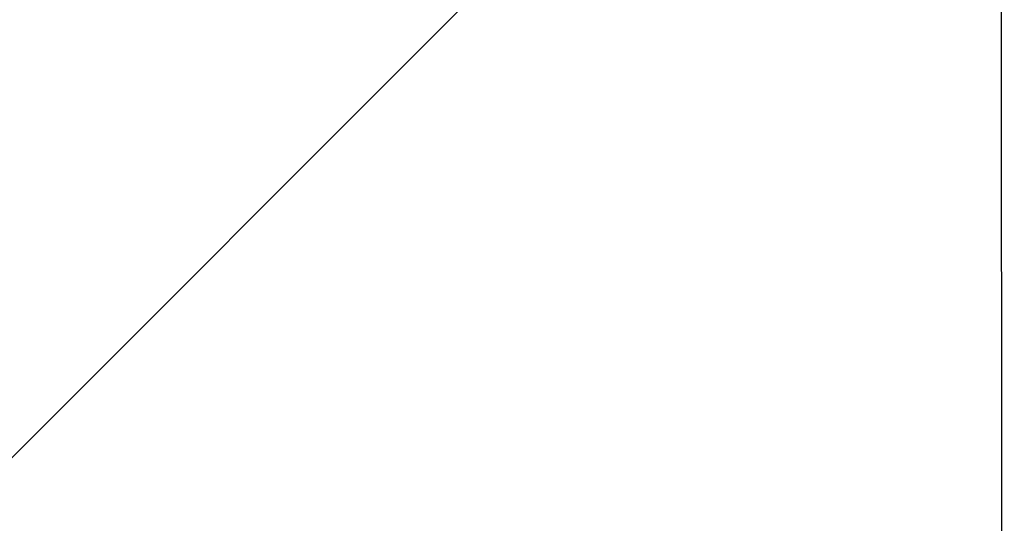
# Model space of a CAD drawing. Header units: millimetres. Extents: x -3395 to 5934498, y -177084 to 63013.
# Tile 303 of 652: x 109462 to 109578, y -48143 to -48084. Entities that reach past the tile are written whole.
import ezdxf

# ---------------------------------------------------------------- set-up
doc = ezdxf.new("R2010")
doc.units = ezdxf.units.MM

msp = doc.modelspace()

# ---------------------------------------------------------------- hatches: boundary and pattern name
at = {"lineweight": 9}
h = msp.add_hatch(dxfattribs=at)
h.set_pattern_fill('ANSI33', color=256, scale=50)
h.set_pattern_definition([(45, (0, -1340.02), (-224.5064, 224.5064), []), (45, (224.5, -1340.02), (-224.5064, 224.5064), [158.75, -79.375])])
h.paths.add_polyline_path([(109576.98347, -47713.05646), (109142.98347, -47707.2569), (109142.98347, -47636.98964), (109008.33601, -47636.98964, -1), (108987.63094, -47636.98964), (108852.98347, -47636.98964), (108852.98347, -47902.76692), (108952.98347, -47902.76692), (108952.98347, -47912.76692), (108852.98347, -47912.76692), (108852.98347, -48072.76692), (108952.98347, -48072.76692), (108952.98347, -48082.7669), (109130.9978, -48082.76692, -0.414213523), (109127.99781, -48079.76692), (109127.99781, -48076.76692), (109174.39781, -48076.76692), (109174.39781, -48066.76692), (109299.48485, -48066.76692), (109299.48485, -48064.76692), (109459.48485, -48064.76692), (109577.25974, -48066.76692)])
h.paths.add_polyline_path([(109577.27224, -48082.76692), (109187.99781, -48082.76692), (109187.99781, -48116.76692), (109176.98347, -48116.76945), (109176.98343, -48260.05642), (109176.98331, -48521.69973), (109577.61507, -48521.69973)])
edge = h.paths.add_edge_path()
edge.add_line((109142.98347, -46516.26793), (109139.48347, -46516.26793))
edge.add_arc((109139.48347, -46512.76793), 3.5, 180, 270, ccw=False)
edge.add_line((109135.98347, -46512.76793), (109135.98347, -46496.76793))
edge.add_arc((109128.98347, -46496.76793), 7, 0, 90)
edge.add_line((109128.98347, -46489.76793), (109084.98347, -46489.76793))
edge.add_arc((109084.98347, -46487.76793), 2, 180, 270, ccw=False)
edge.add_line((109082.98347, -46487.76793), (109082.98347, -46484.76793))
edge.add_arc((109084.98347, -46484.76793), 2, 90, 180, ccw=False)
edge.add_line((109084.98347, -46482.76793), (108992.98347, -46482.76793))
edge.add_line((108992.98347, -46482.76793), (108992.98347, -46782.76793))
edge.add_line((108992.98347, -46782.76793), (108852.98347, -46782.76793))
edge.add_line((108852.98347, -46782.76793), (108852.98347, -47636.98964))
edge.add_line((108852.98347, -47636.98964), (108987.63094, -47636.98964))
edge.add_arc((108997.98347, -47636.98964), 10.35253, 0, 180, ccw=False)
edge.add_line((109008.33601, -47636.98964), (109142.98347, -47636.98964))
edge.add_line((109142.98347, -47636.98964), (109142.98347, -47131.80114))
edge.add_line((109142.98347, -47131.80114), (109095.4832, -47131.80114))
edge.add_line((109095.4832, -47131.80114), (109095.4832, -47128.66078))
edge.add_line((109095.4832, -47128.66078), (109142.98347, -47128.66078))
edge.add_line((109142.98347, -47128.66078), (109142.98347, -46516.26793))

# ---------------------------------------------------------------- linework, layer by layer
msp.add_line((109577.61507, -48521.69973), (109576.98347, -47713.05646))

doc.saveas('drawing.dxf')
